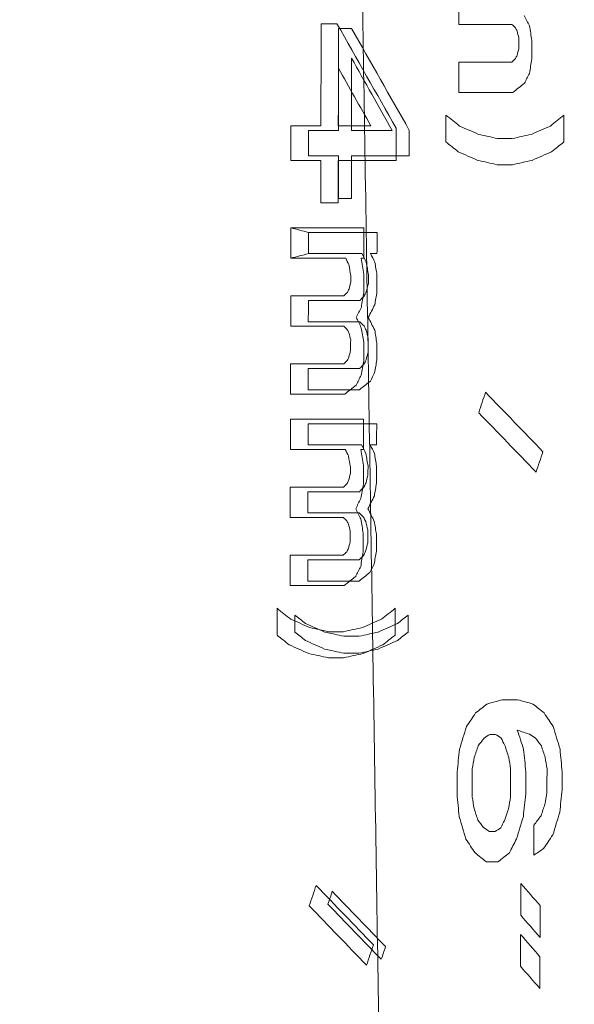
# Model space of a CAD drawing. Header units: millimetres. Extents: x -10 to 594, y 0 to 420.
# Tile 349 of 656: x 203.598 to 203.805, y 280.612 to 280.98. Entities that reach past the tile are written whole.
import ezdxf

# ---------------------------------------------------------------- set-up
doc = ezdxf.new("R2010")
doc.units = ezdxf.units.MM
doc.layers.add('1', color=7, linetype='Continuous', true_color=0xffffff)

msp = doc.modelspace()

# ---------------------------------------------------------------- linework, layer by layer
at = {"layer": '1', "color": 155, "linetype": 'Continuous', "lineweight": 18}
for points, knots in [([(203.76163, 283.58571), (203.68121, 283.58588), (203.52139, 283.55248), (203.21596, 283.35655), (202.87999, 282.88048), (202.60633, 282.02513), (202.5086, 281.01625), (202.60633, 280.00736), (202.87999, 279.15202), (203.21596, 278.67594), (203.52139, 278.48001), (203.68121, 278.44661), (203.76163, 278.44678)], [0, 0, 0, 0, 0.062503, 0.125003, 0.250002, 0.375001, 0.5, 0.624999, 0.749998, 0.874997, 0.937497, 1, 1, 1, 1]), ([(203.76162, 278.44682), (203.68122, 278.44665), (203.5214, 278.48005), (203.21598, 278.67598), (202.88001, 279.15205), (202.60636, 280.00738), (202.50864, 281.01625), (202.60636, 282.02511), (202.88001, 282.88045), (203.21598, 283.35651), (203.5214, 283.55244), (203.68122, 283.58584), (203.76162, 283.58567)], [0, 0, 0, 0, 0.062497, 0.124997, 0.249998, 0.374999, 0.5, 0.625001, 0.750002, 0.875003, 0.937503, 1, 1, 1, 1]), ([(203.87674, 278.47357), (203.79781, 278.47341), (203.64099, 278.50646), (203.34149, 278.70034), (203.01215, 279.17146), (202.74375, 280.01789), (202.64785, 281.01625), (202.74375, 282.01461), (203.01215, 282.86104), (203.34149, 283.33215), (203.64099, 283.52603), (203.79781, 283.55909), (203.87674, 283.55892)], [0, 0, 0, 0, 0.0625, 0.125, 0.25, 0.375, 0.5, 0.625, 0.75, 0.875, 0.9375, 1, 1, 1, 1]), ([(203.87674, 283.55892), (203.79781, 283.55909), (203.64099, 283.52603), (203.34149, 283.33215), (203.01215, 282.86104), (202.74375, 282.01461), (202.64785, 281.01625), (202.74375, 280.01789), (203.01215, 279.17146), (203.34149, 278.70034), (203.64099, 278.50646), (203.79781, 278.47341), (203.87674, 278.47357)], [0, 0, 0, 0, 0.0625, 0.125, 0.25, 0.375, 0.5, 0.625, 0.75, 0.875, 0.9375, 1, 1, 1, 1]), ([(203.89065, 278.4889), (203.81225, 278.48873), (203.6565, 278.52159), (203.35905, 278.7143), (203.032, 279.18258), (202.76552, 280.0239), (202.67033, 281.01625), (202.76552, 282.00859), (203.032, 282.84992), (203.35905, 283.31819), (203.6565, 283.51091), (203.81225, 283.54376), (203.89065, 283.54359)], [0, 0, 0, 0, 0.0625, 0.125, 0.25, 0.375, 0.5, 0.625, 0.75, 0.875, 0.9375, 1, 1, 1, 1]), ([(203.89065, 283.54359), (203.81225, 283.54376), (203.6565, 283.51091), (203.35905, 283.31819), (203.032, 282.84992), (202.76552, 282.00859), (202.67033, 281.01625), (202.76552, 280.0239), (203.032, 279.18258), (203.35905, 278.7143), (203.6565, 278.52159), (203.81225, 278.48873), (203.89065, 278.4889)], [0, 0, 0, 0, 0.0625, 0.125, 0.25, 0.375, 0.5, 0.625, 0.75, 0.875, 0.9375, 1, 1, 1, 1]), ([(203.9277, 283.34978), (203.85515, 283.34994), (203.71099, 283.3196), (203.43567, 283.14166), (203.13328, 282.7093), (202.88785, 281.93249), (202.80052, 281.01625), (202.88785, 280.1), (203.13328, 279.32319), (203.43567, 278.89083), (203.71099, 278.71289), (203.85515, 278.68255), (203.9277, 278.68271)], [0, 0, 0, 0, 0.0625, 0.125, 0.25, 0.375, 0.5, 0.625, 0.75, 0.875, 0.9375, 1, 1, 1, 1]), ([(203.9277, 278.68271), (203.85515, 278.68255), (203.71099, 278.71289), (203.43567, 278.89083), (203.13328, 279.32319), (202.88785, 280.1), (202.80052, 281.01625), (202.88785, 281.93249), (203.13328, 282.7093), (203.43567, 283.14166), (203.71099, 283.3196), (203.85515, 283.34994), (203.9277, 283.34978)], [0, 0, 0, 0, 0.0625, 0.125, 0.25, 0.375, 0.5, 0.625, 0.75, 0.875, 0.9375, 1, 1, 1, 1]), ([(204.40352, 278.79375), (204.33394, 278.7936), (204.19588, 278.82249), (203.93276, 278.99196), (203.64432, 279.40375), (203.41025, 280.1436), (203.32698, 281.01625), (203.41025, 281.88889), (203.64432, 282.62874), (203.93276, 283.04053), (204.19588, 283.21), (204.33394, 283.23889), (204.40352, 283.23875)], [0, 0, 0, 0, 0.0625, 0.125, 0.25, 0.375, 0.5, 0.625, 0.75, 0.875, 0.9375, 1, 1, 1, 1]), ([(204.40352, 283.23875), (204.40271, 283.23875), (204.40107, 283.23875), (204.39862, 283.23873), (204.39617, 283.23871), (204.39372, 283.23867), (204.39127, 283.23862), (204.38882, 283.23856), (204.38637, 283.23849), (204.38392, 283.23841), (204.38148, 283.23831), (204.37903, 283.2382), (204.37658, 283.23808), (204.37414, 283.23795), (204.37169, 283.23781), (204.36925, 283.23765), (204.36681, 283.23748), (204.36437, 283.2373), (204.36193, 283.23711), (204.35949, 283.23691), (204.35705, 283.23669), (204.35461, 283.23646), (204.35217, 283.23622), (204.34973, 283.23597), (204.34729, 283.23571), (204.34486, 283.23543), (204.34242, 283.23515), (204.33999, 283.23485), (204.33755, 283.23453), (204.33512, 283.23421), (204.33269, 283.23388), (204.33026, 283.23353), (204.32782, 283.23317), (204.32539, 283.2328), (204.32296, 283.23242), (204.32053, 283.23202), (204.31811, 283.23161), (204.31568, 283.2312), (204.31325, 283.23076), (204.31082, 283.23032), (204.3084, 283.22987), (204.30597, 283.2294), (204.30355, 283.22892), (204.30113, 283.22843), (204.2987, 283.22793), (204.29628, 283.22741), (204.29386, 283.22689), (204.29144, 283.22635), (204.28902, 283.2258), (204.2866, 283.22524), (204.28418, 283.22466), (204.28176, 283.22408), (204.27934, 283.22348), (204.27692, 283.22287), (204.27451, 283.22225), (204.27209, 283.22161), (204.26968, 283.22097), (204.26726, 283.22031), (204.26485, 283.21964), (204.26243, 283.21896), (204.26002, 283.21827), (204.25761, 283.21756), (204.2552, 283.21684), (204.25279, 283.21611), (204.25038, 283.21537), (204.24797, 283.21462), (204.24556, 283.21385), (204.24315, 283.21308), (204.24074, 283.21229), (204.23834, 283.21149), (204.23593, 283.21067), (204.23352, 283.20985), (204.23112, 283.20901), (204.22871, 283.20816), (204.22631, 283.2073), (204.22391, 283.20643), (204.2215, 283.20555), (204.2191, 283.20465), (204.2167, 283.20374), (204.2143, 283.20282), (204.2119, 283.20189), (204.2095, 283.20094), (204.2071, 283.19999), (204.2047, 283.19902), (204.2023, 283.19804), (204.1999, 283.19705), (204.18479, 283.19072), (204.15713, 283.17787), (204.1173, 283.15582), (204.07802, 283.13051), (204.03929, 283.10193), (203.99797, 283.06746), (203.95432, 283.02621), (203.90866, 282.97716), (203.86414, 282.9233), (203.82084, 282.86476), (203.77892, 282.80184), (203.73854, 282.73473), (203.69979, 282.66355), (203.6627, 282.5884), (203.62734, 282.50947), (203.59381, 282.42691), (203.56215, 282.34083), (203.52913, 282.2415), (203.49572, 282.1281), (203.46318, 281.99979), (203.43707, 281.87842), (203.41636, 281.76547), (203.40009, 281.66198), (203.38623, 281.55674), (203.37481, 281.44998), (203.36586, 281.34218), (203.35944, 281.23381), (203.35559, 281.12513), (203.35431, 281.01625), (203.35559, 280.90737), (203.35944, 280.79869), (203.36586, 280.69032), (203.37481, 280.58252), (203.38623, 280.47576), (203.40009, 280.37052), (203.41635, 280.26703), (203.435, 280.16536), (203.45597, 280.06574), (203.47923, 279.96839), (203.50473, 279.87344), (203.53242, 279.78108), (203.56215, 279.69166), (203.5938, 279.60559), (203.62734, 279.52303), (203.66269, 279.44409), (203.69978, 279.36894), (203.73854, 279.29777), (203.77891, 279.23066), (203.82084, 279.16773), (203.86414, 279.1092), (203.90865, 279.05534), (203.95432, 279.00629), (204.00109, 278.96208), (204.04887, 278.92281), (204.09755, 278.8886), (204.14711, 278.8595), (204.18209, 278.84287), (204.20193, 278.8346), (204.20637, 278.83279), (204.2108, 278.83103), (204.21523, 278.8293), (204.21967, 278.82762), (204.22411, 278.82598), (204.22855, 278.82438), (204.233, 278.82282), (204.23744, 278.8213), (204.24189, 278.81982), (204.24634, 278.81838), (204.25079, 278.81698), (204.25525, 278.81563), (204.2597, 278.81431), (204.26416, 278.81304), (204.26862, 278.8118), (204.27309, 278.81061), (204.27755, 278.80946), (204.28202, 278.80834), (204.28649, 278.80727), (204.29096, 278.80624), (204.29543, 278.80525), (204.29991, 278.8043), (204.30439, 278.8034), (204.30887, 278.80253), (204.31335, 278.8017), (204.31784, 278.80092), (204.32233, 278.80017), (204.32682, 278.79947), (204.33131, 278.79881), (204.33581, 278.79818), (204.3403, 278.7976), (204.3448, 278.79706), (204.34931, 278.79656), (204.35381, 278.7961), (204.35832, 278.79568), (204.36283, 278.7953), (204.36734, 278.79497), (204.37185, 278.79467), (204.37637, 278.79442), (204.38089, 278.7942), (204.38541, 278.79403), (204.38994, 278.79389), (204.39446, 278.7938), (204.39899, 278.79375), (204.40201, 278.79375), (204.40352, 278.79375)], [0, 0, 0, 0, 0.000746, 0.001492, 0.002237, 0.002983, 0.003728, 0.004473, 0.005218, 0.005962, 0.006707, 0.007451, 0.008195, 0.008939, 0.009683, 0.010427, 0.01117, 0.011913, 0.012657, 0.0134, 0.014143, 0.014885, 0.015628, 0.016371, 0.017113, 0.017855, 0.018598, 0.01934, 0.020082, 0.020824, 0.021566, 0.022307, 0.023049, 0.023791, 0.024532, 0.025274, 0.026015, 0.026757, 0.027498, 0.028239, 0.02898, 0.029722, 0.030463, 0.031204, 0.031945, 0.032686, 0.033427, 0.034168, 0.034909, 0.03565, 0.036391, 0.037132, 0.037874, 0.038615, 0.039356, 0.040097, 0.040838, 0.041579, 0.04232, 0.043062, 0.043803, 0.044545, 0.045286, 0.046027, 0.046769, 0.047511, 0.048252, 0.048994, 0.049736, 0.050478, 0.05122, 0.051962, 0.052705, 0.053447, 0.054189, 0.054932, 0.055675, 0.056418, 0.057161, 0.057904, 0.058647, 0.05939, 0.060134, 0.060878, 0.061621, 0.062365, 0.06311, 0.075698, 0.088229, 0.100725, 0.113207, 0.125697, 0.14129, 0.156857, 0.172441, 0.188081, 0.20372, 0.219302, 0.234867, 0.250452, 0.266047, 0.281627, 0.297231, 0.312895, 0.333766, 0.354549, 0.375329, 0.390906, 0.406468, 0.422052, 0.437697, 0.453344, 0.468917, 0.484456, 0.499999, 0.515541, 0.531079, 0.546652, 0.5623, 0.577944, 0.593528, 0.60909, 0.624668, 0.640257, 0.655835, 0.67144, 0.687107, 0.70277, 0.718373, 0.733954, 0.74955, 0.765134, 0.780698, 0.796281, 0.811921, 0.82756, 0.843143, 0.858711, 0.874306, 0.889914, 0.905519, 0.921164, 0.93689, 0.938265, 0.93964, 0.941013, 0.942387, 0.94376, 0.945132, 0.946504, 0.947876, 0.949247, 0.950618, 0.951989, 0.953359, 0.954729, 0.956099, 0.957469, 0.958839, 0.960208, 0.961578, 0.962947, 0.964317, 0.965686, 0.967055, 0.968425, 0.969794, 0.971164, 0.972534, 0.973903, 0.975274, 0.976644, 0.978014, 0.979385, 0.980756, 0.982128, 0.9835, 0.984872, 0.986244, 0.987618, 0.988991, 0.990365, 0.99174, 0.993115, 0.994491, 0.995867, 0.997244, 0.998622, 1, 1, 1, 1]), ([(203.73685, 280.93846), (203.73192, 280.93846), (203.72685, 280.93846), (203.72178, 280.93846), (203.72165, 280.93846)], [0, 0, 0, 0, 0.973684, 1, 1, 1, 1]), ([(203.72164, 280.92893), (203.72177, 280.92893), (203.72897, 280.92893), (203.73617, 280.92893), (203.74324, 280.92893)], [0, 0, 0, 0, 0.018519, 1, 1, 1, 1]), ([(203.69902, 280.90206), (203.69902, 280.90017), (203.69901, 280.89639), (203.699, 280.89261), (203.699, 280.89072)], [0, 0, 0, 0, 0.500002, 1, 1, 1, 1]), ([(203.70558, 280.89242), (203.70559, 280.89374), (203.70559, 280.89639), (203.70559, 280.89904), (203.7056, 280.90036)], [0, 0, 0, 0, 0.499998, 1, 1, 1, 1]), ([(203.7312, 280.90036), (203.72814, 280.90036), (203.7196, 280.90036), (203.71107, 280.90036), (203.7056, 280.90036)], [0, 0, 0, 0, 0.359343, 1, 1, 1, 1]), ([(203.70559, 280.89242), (203.71106, 280.89242), (203.71772, 280.89242), (203.72439, 280.89242), (203.72559, 280.89242)], [0, 0, 0, 0, 0.820024, 1, 1, 1, 1]), ([(203.72476, 280.87496), (203.72383, 280.87496), (203.71743, 280.87496), (203.71103, 280.87496), (203.70556, 280.87496)], [0, 0, 0, 0, 0.145833, 1, 1, 1, 1]), ([(203.70555, 280.86702), (203.71102, 280.86702), (203.71742, 280.86702), (203.72382, 280.86702), (203.72475, 280.86702)], [0, 0, 0, 0, 0.854167, 1, 1, 1, 1]), ([(203.72472, 280.84956), (203.72378, 280.84956), (203.71738, 280.84956), (203.71098, 280.84956), (203.70552, 280.84956)], [0, 0, 0, 0, 0.145833, 1, 1, 1, 1]), ([(203.7055, 280.84162), (203.71097, 280.84162), (203.71737, 280.84162), (203.72377, 280.84162), (203.7247, 280.84162)], [0, 0, 0, 0, 0.854167, 1, 1, 1, 1]), ([(203.73107, 280.82892), (203.72801, 280.82892), (203.71947, 280.82892), (203.71094, 280.82892), (203.70547, 280.82892)], [0, 0, 0, 0, 0.359375, 1, 1, 1, 1]), ([(203.70546, 280.82098), (203.71092, 280.82098), (203.71759, 280.82098), (203.72426, 280.82098), (203.72546, 280.82098)], [0, 0, 0, 0, 0.82, 1, 1, 1, 1]), ([(203.72461, 280.80352), (203.72368, 280.80352), (203.71728, 280.80352), (203.71088, 280.80352), (203.70541, 280.80352)], [0, 0, 0, 0, 0.145833, 1, 1, 1, 1]), ([(203.70539, 280.79558), (203.71086, 280.79558), (203.71726, 280.79558), (203.72366, 280.79558), (203.72459, 280.79558)], [0, 0, 0, 0, 0.854167, 1, 1, 1, 1]), ([(203.72455, 280.77812), (203.72361, 280.77812), (203.71721, 280.77812), (203.71081, 280.77812), (203.70535, 280.77812)], [0, 0, 0, 0, 0.145833, 1, 1, 1, 1]), ([(203.70532, 280.77018), (203.71079, 280.77018), (203.71719, 280.77018), (203.72359, 280.77018), (203.72452, 280.77018)], [0, 0, 0, 0, 0.854167, 1, 1, 1, 1]), ([(203.72446, 280.74955), (203.72353, 280.74955), (203.72166, 280.74955), (203.71979, 280.74955), (203.71886, 280.74955)], [0, 0, 0, 0, 0.5, 1, 1, 1, 1]), ([(203.71884, 280.7432), (203.71977, 280.7432), (203.72164, 280.7432), (203.72351, 280.7432), (203.72444, 280.7432)], [0, 0, 0, 0, 0.5, 1, 1, 1, 1])]:
    msp.add_open_spline(points, degree=3, knots=knots, dxfattribs=at)
for points, degree in [([(203.74273, 279.9186), (203.72533, 281.01625)], 1), ([(203.72533, 281.01625), (203.74273, 279.9186)], 1), ([(203.76176, 280.97803), (203.76177, 280.98181), (203.76177, 280.98559), (203.76177, 280.98937)], 3), ([(203.7862, 280.98132), (203.78684, 280.98004), (203.78748, 280.97877), (203.78812, 280.97749)], 3), ([(203.71027, 280.94016), (203.71028, 280.95286), (203.71029, 280.96556), (203.7103, 280.97826)], 3), ([(203.7103, 280.97826), (203.71228, 280.97826), (203.71427, 280.97826), (203.71625, 280.97826)], 3), ([(203.71625, 280.97826), (203.72362, 280.96525), (203.73099, 280.95224), (203.73835, 280.93923)], 3), ([(203.71687, 280.97656), (203.71687, 280.96386), (203.71686, 280.95116), (203.71685, 280.93846)], 3), ([(203.72167, 280.97656), (203.72007, 280.97656), (203.71847, 280.97656), (203.71687, 280.97656)], 3), ([(203.74325, 280.93846), (203.73606, 280.95116), (203.72887, 280.96386), (203.72167, 280.97656)], 3), ([(203.7816, 280.97803), (203.77499, 280.97803), (203.76838, 280.97803), (203.76176, 280.97803)], 3), ([(203.78291, 280.97674), (203.78247, 280.97717), (203.78204, 280.9776), (203.7816, 280.97803)], 3), ([(203.78351, 280.97554), (203.78331, 280.97594), (203.78311, 280.97634), (203.78291, 280.97674)], 3), ([(203.78415, 280.97297), (203.78394, 280.97383), (203.78372, 280.97468), (203.78351, 280.97554)], 3), ([(203.78812, 280.97749), (203.78843, 280.97569), (203.78873, 280.97388), (203.78903, 280.97208)], 3), ([(203.78415, 280.96903), (203.78415, 280.97034), (203.78415, 280.97166), (203.78415, 280.97297)], 3), ([(203.78903, 280.97208), (203.78903, 280.96977), (203.78903, 280.96747), (203.78903, 280.96516)], 3), ([(203.7835, 280.96647), (203.78372, 280.96732), (203.78394, 280.96818), (203.78415, 280.96903)], 3), ([(203.72165, 280.93846), (203.72166, 280.94745), (203.72166, 280.95645), (203.72167, 280.96545)], 3), ([(203.72167, 280.96545), (203.72673, 280.95645), (203.73179, 280.94745), (203.73685, 280.93846)], 3), ([(203.76175, 280.95263), (203.76175, 280.95641), (203.76175, 280.96019), (203.76176, 280.96397)], 3), ([(203.76176, 280.96397), (203.76837, 280.96397), (203.77498, 280.96397), (203.78159, 280.96397)], 3), ([(203.78159, 280.96397), (203.78203, 280.9644), (203.78246, 280.96483), (203.7829, 280.96527)], 3), ([(203.7829, 280.96527), (203.7831, 280.96567), (203.7833, 280.96607), (203.7835, 280.96647)], 3), ([(203.78903, 280.96516), (203.78872, 280.96336), (203.78842, 280.96156), (203.78811, 280.95975)], 3), ([(203.71677, 280.96169), (203.71676, 280.95452), (203.71676, 280.94734), (203.71675, 280.94016)], 3), ([(203.72888, 280.94016), (203.72484, 280.94734), (203.72081, 280.95452), (203.71677, 280.96169)], 3), ([(203.78811, 280.95975), (203.78749, 280.95852), (203.78687, 280.95728), (203.78625, 280.95605)], 3), ([(203.78194, 280.95263), (203.77521, 280.95263), (203.76848, 280.95263), (203.76175, 280.95263)], 3), ([(203.78625, 280.95605), (203.78481, 280.95491), (203.78337, 280.95377), (203.78194, 280.95263)], 3), ([(203.75693, 280.93412), (203.75693, 280.93746), (203.75694, 280.94079), (203.75694, 280.94413)], 3), ([(203.75694, 280.94413), (203.75863, 280.94278), (203.76033, 280.94144), (203.76202, 280.94009)], 3), ([(203.79592, 280.94009), (203.79761, 280.94144), (203.79931, 280.94278), (203.801, 280.94413)], 3), ([(203.801, 280.94413), (203.801, 280.94079), (203.80099, 280.93746), (203.80099, 280.93412)], 3), ([(203.69906, 280.92723), (203.69906, 280.93154), (203.69907, 280.93585), (203.69907, 280.94016)], 3), ([(203.69907, 280.94016), (203.7028, 280.94016), (203.70654, 280.94016), (203.71027, 280.94016)], 3), ([(203.70564, 280.93846), (203.70564, 280.93528), (203.70564, 280.93211), (203.70563, 280.92893)], 3), ([(203.71685, 280.93846), (203.71311, 280.93846), (203.70938, 280.93846), (203.70564, 280.93846)], 3), ([(203.71675, 280.94016), (203.7208, 280.94016), (203.72484, 280.94016), (203.72888, 280.94016)], 3), ([(203.73835, 280.93923), (203.73835, 280.93523), (203.73834, 280.93123), (203.73834, 280.92723)], 3), ([(203.74324, 280.92893), (203.74324, 280.93211), (203.74325, 280.93528), (203.74325, 280.93846)], 3), ([(203.76202, 280.94009), (203.76438, 280.93905), (203.76674, 280.93801), (203.7691, 280.93696)], 3), ([(203.78883, 280.93696), (203.79119, 280.93801), (203.79355, 280.93905), (203.79592, 280.94009)], 3), ([(203.7691, 280.93696), (203.77147, 280.93644), (203.77384, 280.93592), (203.77621, 280.9354)], 3), ([(203.77621, 280.9354), (203.77805, 280.9354), (203.77988, 280.9354), (203.78172, 280.9354)], 3), ([(203.78172, 280.9354), (203.78409, 280.93592), (203.78646, 280.93644), (203.78883, 280.93696)], 3), ([(203.76152, 280.93047), (203.75999, 280.93169), (203.75846, 280.93291), (203.75693, 280.93412)], 3), ([(203.80099, 280.93412), (203.79946, 280.93291), (203.79793, 280.93169), (203.79639, 280.93047)], 3), ([(203.71026, 280.92723), (203.70653, 280.92723), (203.70279, 280.92723), (203.69906, 280.92723)], 3), ([(203.70563, 280.92893), (203.70937, 280.92893), (203.7131, 280.92893), (203.71684, 280.92893)], 3), ([(203.71024, 280.91136), (203.71025, 280.91665), (203.71025, 280.92194), (203.71026, 280.92723)], 3), ([(203.71674, 280.92723), (203.71673, 280.92194), (203.71673, 280.91665), (203.71672, 280.91136)], 3), ([(203.73834, 280.92723), (203.73114, 280.92723), (203.72394, 280.92723), (203.71674, 280.92723)], 3), ([(203.71684, 280.92893), (203.71683, 280.92364), (203.71683, 280.91835), (203.71682, 280.91306)], 3), ([(203.72162, 280.91306), (203.72163, 280.91835), (203.72163, 280.92364), (203.72164, 280.92893)], 3), ([(203.76882, 280.92725), (203.76639, 280.92833), (203.76395, 280.9294), (203.76152, 280.93047)], 3), ([(203.77611, 280.92564), (203.77368, 280.92618), (203.77125, 280.92672), (203.76882, 280.92725)], 3), ([(203.78908, 280.92725), (203.78666, 280.92672), (203.78423, 280.92618), (203.7818, 280.92564)], 3), ([(203.79639, 280.93047), (203.79396, 280.9294), (203.79152, 280.92833), (203.78908, 280.92725)], 3), ([(203.7818, 280.92564), (203.7799, 280.92564), (203.778, 280.92564), (203.77611, 280.92564)], 3), ([(203.71682, 280.91306), (203.71842, 280.91306), (203.72002, 280.91306), (203.72162, 280.91306)], 3), ([(203.71672, 280.91136), (203.71456, 280.91136), (203.7124, 280.91136), (203.71024, 280.91136)], 3), ([(203.699, 280.89072), (203.69901, 280.8945), (203.69902, 280.89828), (203.69902, 280.90206)], 3), ([(203.7056, 280.90036), (203.7034, 280.90093), (203.70121, 280.90149), (203.69902, 280.90206)], 3), ([(203.69902, 280.90206), (203.70812, 280.90206), (203.71721, 280.90206), (203.72631, 280.90206)], 3), ([(203.72631, 280.90206), (203.7263, 280.89828), (203.72629, 280.8945), (203.72629, 280.89072)], 3), ([(203.7056, 280.90036), (203.70559, 280.89771), (203.70559, 280.89507), (203.70559, 280.89242)], 3), ([(203.73119, 280.89242), (203.7312, 280.89507), (203.7312, 280.89771), (203.7312, 280.90036)], 3), ([(203.699, 280.89072), (203.7012, 280.89129), (203.70339, 280.89185), (203.70558, 280.89242)], 3), ([(203.71951, 280.89072), (203.71267, 280.89072), (203.70584, 280.89072), (203.699, 280.89072)], 3), ([(203.72071, 280.88831), (203.72031, 280.88912), (203.71991, 280.88992), (203.71951, 280.89072)], 3), ([(203.72529, 280.89072), (203.72562, 280.88873), (203.72595, 280.88675), (203.72628, 280.88476)], 3), ([(203.72629, 280.89072), (203.72596, 280.89072), (203.72562, 280.89072), (203.72529, 280.89072)], 3), ([(203.72559, 280.89242), (203.72612, 280.89136), (203.72666, 280.8903), (203.72719, 280.88925)], 3), ([(203.72879, 280.89242), (203.72959, 280.89242), (203.73039, 280.89242), (203.73119, 280.89242)], 3), ([(203.73039, 280.88925), (203.72986, 280.8903), (203.72932, 280.89136), (203.72879, 280.89242)], 3), ([(203.7214, 280.8842), (203.72117, 280.88557), (203.72094, 280.88694), (203.72071, 280.88831)], 3), ([(203.72719, 280.88925), (203.72745, 280.88766), (203.72772, 280.88607), (203.72798, 280.88448)], 3), ([(203.73118, 280.88448), (203.73092, 280.88607), (203.73065, 280.88766), (203.73039, 280.88925)], 3), ([(203.72139, 280.88172), (203.7214, 280.88255), (203.7214, 280.88337), (203.7214, 280.8842)], 3), ([(203.72628, 280.88476), (203.72627, 280.88246), (203.72627, 280.88016), (203.72627, 280.87785)], 3), ([(203.72798, 280.88448), (203.72798, 280.88342), (203.72798, 280.88237), (203.72798, 280.88131)], 3), ([(203.73117, 280.87813), (203.73117, 280.88025), (203.73118, 280.88237), (203.73118, 280.88448)], 3), ([(203.72014, 280.87795), (203.72034, 280.87835), (203.72054, 280.87875), (203.72074, 280.87915)], 3), ([(203.72074, 280.87915), (203.72096, 280.88001), (203.72118, 280.88086), (203.72139, 280.88172)], 3), ([(203.72798, 280.88131), (203.72771, 280.88025), (203.72744, 280.87919), (203.72717, 280.87813)], 3), ([(203.69896, 280.86532), (203.69897, 280.8691), (203.69898, 280.87288), (203.69899, 280.87666)], 3), ([(203.69899, 280.87666), (203.7056, 280.87666), (203.71222, 280.87666), (203.71883, 280.87666)], 3), ([(203.71883, 280.87666), (203.71927, 280.87709), (203.7197, 280.87752), (203.72014, 280.87795)], 3), ([(203.72637, 280.87655), (203.72583, 280.87602), (203.7253, 280.87549), (203.72476, 280.87496)], 3), ([(203.72627, 280.87785), (203.72596, 280.87605), (203.72565, 280.87424), (203.72535, 280.87244)], 3), ([(203.72717, 280.87813), (203.7269, 280.8776), (203.72664, 280.87707), (203.72637, 280.87655)], 3), ([(203.73036, 280.87337), (203.73063, 280.87496), (203.7309, 280.87655), (203.73117, 280.87813)], 3), ([(203.70556, 280.87496), (203.70556, 280.87231), (203.70555, 280.86967), (203.70555, 280.86702)], 3), ([(203.72535, 280.87244), (203.7247, 280.87116), (203.72406, 280.86988), (203.72341, 280.86861)], 3), ([(203.72795, 280.86861), (203.72876, 280.8702), (203.72956, 280.87178), (203.73036, 280.87337)], 3), ([(203.72341, 280.86861), (203.72405, 280.86733), (203.72469, 280.86605), (203.72533, 280.86478)], 3), ([(203.73035, 280.86385), (203.72955, 280.86543), (203.72875, 280.86702), (203.72795, 280.86861)], 3), ([(203.71881, 280.86532), (203.7122, 280.86532), (203.70558, 280.86532), (203.69896, 280.86532)], 3), ([(203.72011, 280.86403), (203.71968, 280.86446), (203.71924, 280.86489), (203.71881, 280.86532)], 3), ([(203.72475, 280.86702), (203.72528, 280.86649), (203.72582, 280.86596), (203.72635, 280.86543)], 3), ([(203.72533, 280.86478), (203.72563, 280.86297), (203.72593, 280.86117), (203.72623, 280.85936)], 3), ([(203.72635, 280.86543), (203.72661, 280.8649), (203.72688, 280.86437), (203.72715, 280.86385)], 3), ([(203.72071, 280.86282), (203.72051, 280.86322), (203.72031, 280.86363), (203.72011, 280.86403)], 3), ([(203.72136, 280.86026), (203.72114, 280.86112), (203.72093, 280.86197), (203.72071, 280.86282)], 3), ([(203.72715, 280.86385), (203.72741, 280.86279), (203.72768, 280.86173), (203.72794, 280.86067)], 3), ([(203.72794, 280.86067), (203.72794, 280.85908), (203.72793, 280.8575), (203.72793, 280.85591)], 3), ([(203.73114, 280.85908), (203.73087, 280.86067), (203.73061, 280.86226), (203.73035, 280.86385)], 3), ([(203.72135, 280.85632), (203.72135, 280.85763), (203.72135, 280.85895), (203.72136, 280.86026)], 3), ([(203.72623, 280.85936), (203.72623, 280.85706), (203.72622, 280.85476), (203.72622, 280.85245)], 3), ([(203.73112, 280.85273), (203.73113, 280.85485), (203.73113, 280.85697), (203.73114, 280.85908)], 3), ([(203.72009, 280.85255), (203.72029, 280.85295), (203.72049, 280.85335), (203.7207, 280.85375)], 3), ([(203.7207, 280.85375), (203.72091, 280.85461), (203.72113, 280.85546), (203.72135, 280.85632)], 3), ([(203.72793, 280.85591), (203.72766, 280.85485), (203.72739, 280.85379), (203.72712, 280.85273)], 3), ([(203.69891, 280.83992), (203.69892, 280.8437), (203.69893, 280.84748), (203.69894, 280.85126)], 3), ([(203.69894, 280.85126), (203.70555, 280.85126), (203.71217, 280.85126), (203.71878, 280.85126)], 3), ([(203.71878, 280.85126), (203.71922, 280.85169), (203.71965, 280.85212), (203.72009, 280.85255)], 3), ([(203.72632, 280.85115), (203.72579, 280.85062), (203.72525, 280.85009), (203.72472, 280.84956)], 3), ([(203.72622, 280.85245), (203.72591, 280.85065), (203.7256, 280.84884), (203.7253, 280.84704)], 3), ([(203.72712, 280.85273), (203.72686, 280.8522), (203.72659, 280.85167), (203.72632, 280.85115)], 3), ([(203.73032, 280.84797), (203.73059, 280.84956), (203.73085, 280.85115), (203.73112, 280.85273)], 3), ([(203.70552, 280.84956), (203.70551, 280.84691), (203.70551, 280.84427), (203.7055, 280.84162)], 3), ([(203.7253, 280.84704), (203.72467, 280.8458), (203.72405, 280.84457), (203.72342, 280.84334)], 3), ([(203.72871, 280.8448), (203.72924, 280.84585), (203.72978, 280.84691), (203.73032, 280.84797)], 3), ([(203.72342, 280.84334), (203.72199, 280.8422), (203.72055, 280.84106), (203.71911, 280.83992)], 3), ([(203.7247, 280.84162), (203.72604, 280.84268), (203.72737, 280.84374), (203.72871, 280.8448)], 3), ([(203.71911, 280.83992), (203.71238, 280.83992), (203.70565, 280.83992), (203.69891, 280.83992)], 3), ([(203.76916, 280.83304), (203.77001, 280.83558), (203.77087, 280.83811), (203.77173, 280.84064)], 3), ([(203.77173, 280.84064), (203.77887, 280.83324), (203.78602, 280.82585), (203.79317, 280.81845)], 3), ([(203.79059, 280.81085), (203.78345, 280.81825), (203.7763, 280.82565), (203.76916, 280.83304)], 3), ([(203.69887, 280.81928), (203.69887, 280.82306), (203.69888, 280.82684), (203.69889, 280.83062)], 3), ([(203.69889, 280.83062), (203.70799, 280.83062), (203.71708, 280.83062), (203.72617, 280.83062)], 3), ([(203.70547, 280.82892), (203.70547, 280.82627), (203.70546, 280.82363), (203.70546, 280.82098)], 3), ([(203.72617, 280.83062), (203.72616, 280.82684), (203.72615, 280.82306), (203.72614, 280.81928)], 3), ([(203.73106, 280.82098), (203.73106, 280.82363), (203.73107, 280.82627), (203.73107, 280.82892)], 3), ([(203.72546, 280.82098), (203.72599, 280.81992), (203.72652, 280.81887), (203.72705, 280.81781)], 3), ([(203.73025, 280.81781), (203.72972, 280.81887), (203.72919, 280.81992), (203.72866, 280.82098)], 3), ([(203.72866, 280.82098), (203.72946, 280.82098), (203.73026, 280.82098), (203.73106, 280.82098)], 3), ([(203.71936, 280.81928), (203.71253, 280.81928), (203.7057, 280.81928), (203.69887, 280.81928)], 3), ([(203.72057, 280.81688), (203.72016, 280.81768), (203.71976, 280.81848), (203.71936, 280.81928)], 3), ([(203.72125, 280.81276), (203.72102, 280.81413), (203.72079, 280.81551), (203.72057, 280.81688)], 3), ([(203.72514, 280.81928), (203.72547, 280.8173), (203.7258, 280.81531), (203.72613, 280.81333)], 3), ([(203.72614, 280.81928), (203.72581, 280.81928), (203.72548, 280.81928), (203.72514, 280.81928)], 3), ([(203.72705, 280.81781), (203.72731, 280.81622), (203.72757, 280.81463), (203.72784, 280.81305)], 3), ([(203.73104, 280.81305), (203.73077, 280.81463), (203.73051, 280.81622), (203.73025, 280.81781)], 3), ([(203.79317, 280.81845), (203.79231, 280.81591), (203.79145, 280.81338), (203.79059, 280.81085)], 3), ([(203.72613, 280.81333), (203.72612, 280.81102), (203.72611, 280.80872), (203.72611, 280.80641)], 3), ([(203.72784, 280.81305), (203.72783, 280.81199), (203.72783, 280.81093), (203.72783, 280.80987)], 3), ([(203.73102, 280.8067), (203.73103, 280.80881), (203.73103, 280.81093), (203.73104, 280.81305)], 3), ([(203.72059, 280.80772), (203.72081, 280.80857), (203.72102, 280.80943), (203.72124, 280.81028)], 3), ([(203.72124, 280.81028), (203.72124, 280.81111), (203.72124, 280.81194), (203.72125, 280.81276)], 3), ([(203.72783, 280.80987), (203.72756, 280.80881), (203.72729, 280.80775), (203.72702, 280.8067)], 3), ([(203.71867, 280.80522), (203.71911, 280.80565), (203.71954, 280.80608), (203.71998, 280.80652)], 3), ([(203.71998, 280.80652), (203.72018, 280.80692), (203.72039, 280.80732), (203.72059, 280.80772)], 3), ([(203.72611, 280.80641), (203.7258, 280.80461), (203.72549, 280.80281), (203.72518, 280.801)], 3), ([(203.72702, 280.8067), (203.72675, 280.80617), (203.72649, 280.80564), (203.72622, 280.80511)], 3), ([(203.73021, 280.80193), (203.73048, 280.80352), (203.73075, 280.80511), (203.73102, 280.8067)], 3), ([(203.6988, 280.79388), (203.69881, 280.79766), (203.69882, 280.80144), (203.69883, 280.80522)], 3), ([(203.69883, 280.80522), (203.70545, 280.80522), (203.71206, 280.80522), (203.71867, 280.80522)], 3), ([(203.70541, 280.80352), (203.70541, 280.80087), (203.7054, 280.79823), (203.70539, 280.79558)], 3), ([(203.72622, 280.80511), (203.72568, 280.80458), (203.72515, 280.80405), (203.72461, 280.80352)], 3), ([(203.7278, 280.79717), (203.7286, 280.79876), (203.72941, 280.80035), (203.73021, 280.80193)], 3), ([(203.72518, 280.801), (203.72454, 280.79972), (203.72389, 280.79845), (203.72324, 280.79717)], 3), ([(203.72324, 280.79717), (203.72388, 280.79589), (203.72452, 280.79462), (203.72516, 280.79334)], 3), ([(203.72459, 280.79558), (203.72513, 280.79505), (203.72566, 280.79452), (203.72619, 280.794)], 3), ([(203.73018, 280.79241), (203.72939, 280.794), (203.72859, 280.79558), (203.7278, 280.79717)], 3), ([(203.71864, 280.79388), (203.71203, 280.79388), (203.70541, 280.79388), (203.6988, 280.79388)], 3), ([(203.71994, 280.79259), (203.71951, 280.79302), (203.71908, 280.79345), (203.71864, 280.79388)], 3), ([(203.72054, 280.79139), (203.72034, 280.79179), (203.72014, 280.79219), (203.71994, 280.79259)], 3), ([(203.72118, 280.78882), (203.72097, 280.78968), (203.72076, 280.79053), (203.72054, 280.79139)], 3), ([(203.72516, 280.79334), (203.72546, 280.79154), (203.72576, 280.78973), (203.72606, 280.78793)], 3), ([(203.72619, 280.794), (203.72645, 280.79347), (203.72672, 280.79294), (203.72698, 280.79241)], 3), ([(203.72698, 280.79241), (203.72725, 280.79135), (203.72751, 280.79029), (203.72778, 280.78923)], 3), ([(203.73097, 280.78765), (203.73071, 280.78923), (203.73045, 280.79082), (203.73018, 280.79241)], 3), ([(203.72117, 280.78488), (203.72117, 280.78619), (203.72118, 280.78751), (203.72118, 280.78882)], 3), ([(203.72606, 280.78793), (203.72605, 280.78562), (203.72604, 280.78332), (203.72604, 280.78101)], 3), ([(203.72778, 280.78923), (203.72777, 280.78765), (203.72777, 280.78606), (203.72776, 280.78447)], 3), ([(203.73095, 280.7813), (203.73096, 280.78341), (203.73097, 280.78553), (203.73097, 280.78765)], 3), ([(203.72052, 280.78232), (203.72074, 280.78317), (203.72095, 280.78403), (203.72117, 280.78488)], 3), ([(203.72776, 280.78447), (203.72749, 280.78341), (203.72722, 280.78235), (203.72695, 280.7813)], 3), ([(203.69873, 280.76848), (203.69874, 280.77226), (203.69875, 280.77604), (203.69876, 280.77982)], 3), ([(203.69876, 280.77982), (203.70537, 280.77982), (203.71199, 280.77982), (203.7186, 280.77982)], 3), ([(203.7186, 280.77982), (203.71904, 280.78025), (203.71947, 280.78068), (203.71991, 280.78112)], 3), ([(203.71991, 280.78112), (203.72011, 280.78152), (203.72031, 280.78192), (203.72052, 280.78232)], 3), ([(203.72604, 280.78101), (203.72573, 280.77921), (203.72542, 280.77741), (203.72511, 280.7756)], 3), ([(203.72695, 280.7813), (203.72669, 280.78077), (203.72642, 280.78024), (203.72615, 280.77971)], 3), ([(203.73014, 280.77653), (203.73041, 280.77812), (203.73068, 280.77971), (203.73095, 280.7813)], 3), ([(203.70535, 280.77812), (203.70534, 280.77547), (203.70533, 280.77283), (203.70532, 280.77018)], 3), ([(203.72615, 280.77971), (203.72561, 280.77918), (203.72508, 280.77865), (203.72455, 280.77812)], 3), ([(203.72853, 280.77336), (203.72907, 280.77442), (203.7296, 280.77547), (203.73014, 280.77653)], 3), ([(203.72511, 280.7756), (203.72449, 280.77437), (203.72386, 280.77313), (203.72324, 280.7719)], 3), ([(203.72452, 280.77018), (203.72586, 280.77124), (203.72719, 280.7723), (203.72853, 280.77336)], 3), ([(203.72324, 280.7719), (203.7218, 280.77076), (203.72036, 280.76962), (203.71892, 280.76848)], 3), ([(203.71892, 280.76848), (203.71219, 280.76848), (203.70546, 280.76848), (203.69873, 280.76848)], 3), ([(203.69387, 280.74997), (203.69388, 280.75331), (203.69389, 280.75664), (203.6939, 280.75998)], 3), ([(203.6939, 280.75998), (203.69559, 280.75863), (203.69728, 280.75729), (203.69897, 280.75594)], 3), ([(203.73287, 280.75594), (203.73457, 280.75729), (203.73627, 280.75863), (203.73797, 280.75998)], 3), ([(203.73797, 280.75998), (203.73796, 280.75664), (203.73794, 280.75331), (203.73793, 280.74997)], 3), ([(203.69897, 280.75594), (203.70133, 280.7549), (203.70369, 280.75386), (203.70605, 280.75281)], 3), ([(203.70049, 280.75748), (203.70048, 280.75537), (203.70047, 280.75325), (203.70047, 280.75113)], 3), ([(203.70448, 280.75431), (203.70315, 280.75537), (203.70182, 280.75642), (203.70049, 280.75748)], 3), ([(203.71167, 280.75113), (203.70927, 280.75219), (203.70687, 280.75325), (203.70448, 280.75431)], 3), ([(203.72577, 280.75281), (203.72814, 280.75386), (203.73051, 280.7549), (203.73287, 280.75594)], 3), ([(203.73887, 280.75431), (203.73647, 280.75325), (203.73407, 280.75219), (203.73166, 280.75113)], 3), ([(203.74288, 280.75748), (203.74154, 280.75642), (203.74021, 280.75537), (203.73887, 280.75431)], 3), ([(203.74286, 280.75113), (203.74287, 280.75325), (203.74287, 280.75537), (203.74288, 280.75748)], 3), ([(203.70047, 280.75113), (203.7018, 280.75007), (203.70313, 280.74902), (203.70446, 280.74796)], 3), ([(203.70605, 280.75281), (203.70842, 280.75229), (203.71079, 280.75177), (203.71315, 280.75125)], 3), ([(203.71886, 280.74955), (203.71646, 280.75007), (203.71406, 280.7506), (203.71167, 280.75113)], 3), ([(203.71315, 280.75125), (203.71499, 280.75125), (203.71683, 280.75125), (203.71866, 280.75125)], 3), ([(203.71866, 280.75125), (203.72103, 280.75177), (203.7234, 280.75229), (203.72577, 280.75281)], 3), ([(203.73166, 280.75113), (203.72926, 280.7506), (203.72686, 280.75007), (203.72446, 280.74955)], 3), ([(203.73885, 280.74796), (203.74019, 280.74902), (203.74152, 280.75007), (203.74286, 280.75113)], 3), ([(203.69845, 280.74632), (203.69692, 280.74754), (203.6954, 280.74876), (203.69387, 280.74997)], 3), ([(203.70446, 280.74796), (203.70685, 280.7469), (203.70925, 280.74584), (203.71165, 280.74478)], 3), ([(203.73164, 280.74478), (203.73404, 280.74584), (203.73645, 280.7469), (203.73885, 280.74796)], 3), ([(203.73793, 280.74997), (203.7364, 280.74876), (203.73486, 280.74754), (203.73333, 280.74632)], 3), ([(203.70575, 280.7431), (203.70332, 280.74418), (203.70088, 280.74525), (203.69845, 280.74632)], 3), ([(203.71303, 280.74149), (203.7106, 280.74203), (203.70818, 280.74257), (203.70575, 280.7431)], 3), ([(203.71165, 280.74478), (203.71404, 280.74425), (203.71644, 280.74372), (203.71884, 280.7432)], 3), ([(203.72601, 280.7431), (203.72358, 280.74257), (203.72115, 280.74203), (203.71872, 280.74149)], 3), ([(203.72444, 280.7432), (203.72684, 280.74372), (203.72924, 280.74425), (203.73164, 280.74478)], 3), ([(203.73333, 280.74632), (203.73089, 280.74525), (203.72845, 280.74418), (203.72601, 280.7431)], 3), ([(203.71872, 280.74149), (203.71682, 280.74149), (203.71493, 280.74149), (203.71303, 280.74149)], 3), ([(203.77223, 280.72422), (203.77415, 280.72476), (203.77607, 280.7253), (203.77799, 280.72585)], 3), ([(203.77799, 280.72585), (203.77989, 280.72585), (203.78179, 280.72585), (203.7837, 280.72585)], 3), ([(203.7837, 280.72585), (203.78561, 280.7253), (203.78753, 280.72476), (203.78944, 280.72422)], 3), ([(203.76802, 280.72089), (203.76943, 280.722), (203.77083, 280.72311), (203.77223, 280.72422)], 3), ([(203.78944, 280.72422), (203.79083, 280.72311), (203.79222, 280.722), (203.79362, 280.72089)], 3), ([(203.76459, 280.71579), (203.76573, 280.71749), (203.76688, 280.71919), (203.76802, 280.72089)], 3), ([(203.79362, 280.72089), (203.79475, 280.71919), (203.79588, 280.71749), (203.79701, 280.71579)], 3), ([(203.76199, 280.70732), (203.76286, 280.71014), (203.76372, 280.71297), (203.76459, 280.71579)], 3), ([(203.78359, 280.71449), (203.78438, 280.71211), (203.78516, 280.70973), (203.78595, 280.70736)], 3), ([(203.78818, 280.71296), (203.78665, 280.71347), (203.78512, 280.71398), (203.78359, 280.71449)], 3), ([(203.79701, 280.71579), (203.79786, 280.71297), (203.7987, 280.71014), (203.79954, 280.70732)], 3), ([(203.77116, 280.71149), (203.77043, 280.71053), (203.76971, 280.70957), (203.76898, 280.70862)], 3), ([(203.77333, 280.71292), (203.77261, 280.71244), (203.77188, 280.71196), (203.77116, 280.71149)], 3), ([(203.77546, 280.71292), (203.77475, 280.71292), (203.77404, 280.71292), (203.77333, 280.71292)], 3), ([(203.77754, 280.71154), (203.77685, 280.712), (203.77615, 280.71246), (203.77546, 280.71292)], 3), ([(203.77893, 280.70876), (203.77847, 280.70969), (203.778, 280.71061), (203.77754, 280.71154)], 3), ([(203.79041, 280.71149), (203.78967, 280.71198), (203.78893, 280.71247), (203.78818, 280.71296)], 3), ([(203.79256, 280.70862), (203.79184, 280.70957), (203.79113, 280.71053), (203.79041, 280.71149)], 3), ([(203.76111, 280.69892), (203.76141, 280.70172), (203.7617, 280.70452), (203.76199, 280.70732)], 3), ([(203.76898, 280.70862), (203.7685, 280.70719), (203.76801, 280.70576), (203.76753, 280.70433)], 3), ([(203.7804, 280.70433), (203.77991, 280.70581), (203.77942, 280.70728), (203.77893, 280.70876)], 3), ([(203.78595, 280.70736), (203.78622, 280.70454), (203.78649, 280.70173), (203.78677, 280.69892)], 3), ([(203.79398, 280.70433), (203.79351, 280.70576), (203.79303, 280.70719), (203.79256, 280.70862)], 3), ([(203.79954, 280.70732), (203.79981, 280.70452), (203.80008, 280.70172), (203.80035, 280.69892)], 3), ([(203.76753, 280.70433), (203.76728, 280.7029), (203.76704, 280.70148), (203.76679, 280.70005)], 3), ([(203.7811, 280.70005), (203.78086, 280.70148), (203.78063, 280.7029), (203.7804, 280.70433)], 3), ([(203.79468, 280.70005), (203.79445, 280.70148), (203.79422, 280.7029), (203.79398, 280.70433)], 3), ([(203.76108, 280.69064), (203.76109, 280.6934), (203.7611, 280.69616), (203.76111, 280.69892)], 3), ([(203.76679, 280.70005), (203.76678, 280.69654), (203.76676, 280.69302), (203.76675, 280.6895)], 3), ([(203.78105, 280.6895), (203.78107, 280.69302), (203.78108, 280.69654), (203.7811, 280.70005)], 3), ([(203.78677, 280.69892), (203.78675, 280.69616), (203.78674, 280.6934), (203.78673, 280.69064)], 3), ([(203.79464, 280.69109), (203.79466, 280.69408), (203.79467, 280.69706), (203.79468, 280.70005)], 3), ([(203.80035, 280.69892), (203.80034, 280.69669), (203.80033, 280.69445), (203.80032, 280.69222)], 3), ([(203.80032, 280.69222), (203.80003, 280.68942), (203.79973, 280.68662), (203.79944, 280.68382)], 3), ([(203.76189, 280.68224), (203.76162, 280.68504), (203.76135, 280.68784), (203.76108, 280.69064)], 3), ([(203.76675, 280.6895), (203.76698, 280.68808), (203.76721, 280.68665), (203.76745, 280.68522)], 3), ([(203.78032, 280.68522), (203.78056, 280.68665), (203.78081, 280.68808), (203.78105, 280.6895)], 3), ([(203.78673, 280.69064), (203.78644, 280.68784), (203.78614, 280.68504), (203.78585, 280.68224)], 3), ([(203.79391, 280.68681), (203.79415, 280.68824), (203.7944, 280.68966), (203.79464, 280.69109)], 3), ([(203.76745, 280.68522), (203.76792, 280.68379), (203.76839, 280.68236), (203.76887, 280.68093)], 3), ([(203.77881, 280.68079), (203.77931, 280.68227), (203.77981, 280.68375), (203.78032, 280.68522)], 3), ([(203.79245, 280.68252), (203.79293, 280.68395), (203.79342, 280.68538), (203.79391, 280.68681)], 3), ([(203.76441, 280.67376), (203.76357, 280.67659), (203.76273, 280.67941), (203.76189, 280.68224)], 3), ([(203.76887, 280.68093), (203.76958, 280.67998), (203.7703, 280.67902), (203.77102, 280.67807)], 3), ([(203.7774, 280.67801), (203.77787, 280.67894), (203.77834, 280.67987), (203.77881, 280.68079)], 3), ([(203.78585, 280.68224), (203.78499, 280.67945), (203.78414, 280.67666), (203.78328, 280.67386)], 3), ([(203.7898, 280.67903), (203.79068, 280.68019), (203.79156, 280.68136), (203.79245, 280.68252)], 3), ([(203.79944, 280.68382), (203.79857, 280.681), (203.79771, 280.67817), (203.79684, 280.67535)], 3), ([(203.77102, 280.67807), (203.77174, 280.67759), (203.77246, 280.67711), (203.77318, 280.67663)], 3), ([(203.77531, 280.67663), (203.776, 280.67709), (203.7767, 280.67755), (203.7774, 280.67801)], 3), ([(203.78974, 280.66783), (203.78976, 280.67156), (203.78978, 280.67529), (203.7898, 280.67903)], 3), ([(203.76781, 280.66867), (203.76667, 280.67036), (203.76554, 280.67206), (203.76441, 280.67376)], 3), ([(203.77318, 280.67663), (203.77389, 280.67663), (203.7746, 280.67663), (203.77531, 280.67663)], 3), ([(203.78328, 280.67386), (203.78241, 280.67215), (203.78154, 280.67043), (203.78066, 280.66871)], 3), ([(203.79684, 280.67535), (203.79569, 280.67364), (203.79453, 280.67193), (203.79338, 280.67023)], 3), ([(203.79338, 280.67023), (203.79217, 280.66943), (203.79096, 280.66863), (203.78974, 280.66783)], 3), ([(203.77204, 280.66529), (203.77063, 280.66642), (203.76922, 280.66754), (203.76781, 280.66867)], 3), ([(203.78066, 280.66871), (203.77923, 280.66757), (203.77779, 280.66643), (203.77635, 280.66529)], 3), ([(203.77635, 280.66529), (203.77491, 280.66529), (203.77347, 280.66529), (203.77204, 280.66529)], 3), ([(203.70588, 280.64889), (203.70674, 280.65143), (203.70761, 280.65396), (203.70847, 280.65649)], 3), ([(203.70847, 280.65649), (203.7156, 280.64909), (203.72273, 280.6417), (203.72986, 280.6343)], 3), ([(203.78484, 280.64536), (203.78486, 280.64931), (203.78488, 280.65325), (203.7849, 280.6572)], 3), ([(203.7849, 280.6572), (203.78731, 280.65445), (203.78972, 280.65169), (203.79213, 280.64894)], 3), ([(203.71451, 280.6543), (203.71397, 280.65271), (203.71343, 280.65112), (203.71289, 280.64953)], 3), ([(203.7344, 280.63366), (203.72777, 280.64054), (203.72114, 280.64742), (203.71451, 280.6543)], 3), ([(203.72727, 280.6267), (203.72014, 280.6341), (203.71301, 280.6415), (203.70588, 280.64889)], 3), ([(203.71289, 280.64953), (203.71952, 280.64265), (203.72615, 280.63577), (203.73278, 280.6289)], 3), ([(203.79213, 280.64894), (203.79211, 280.645), (203.79209, 280.64105), (203.79207, 280.63711)], 3), ([(203.79207, 280.63711), (203.78966, 280.63986), (203.78725, 280.64261), (203.78484, 280.64536)], 3), ([(203.78475, 280.62631), (203.78477, 280.63026), (203.78479, 280.6342), (203.78481, 280.63815)], 3), ([(203.78481, 280.63815), (203.78722, 280.6354), (203.78963, 280.63264), (203.79203, 280.62989)], 3), ([(203.72986, 280.6343), (203.72899, 280.63176), (203.72813, 280.62923), (203.72727, 280.6267)], 3), ([(203.73278, 280.6289), (203.73332, 280.63048), (203.73386, 280.63207), (203.7344, 280.63366)], 3), ([(203.79203, 280.62989), (203.79201, 280.62595), (203.79199, 280.622), (203.79197, 280.61806)], 3), ([(203.79197, 280.61806), (203.78956, 280.62081), (203.78716, 280.62356), (203.78475, 280.62631)], 3)]:
    msp.add_open_spline(points, degree=degree, dxfattribs=at)

doc.saveas('drawing.dxf')
